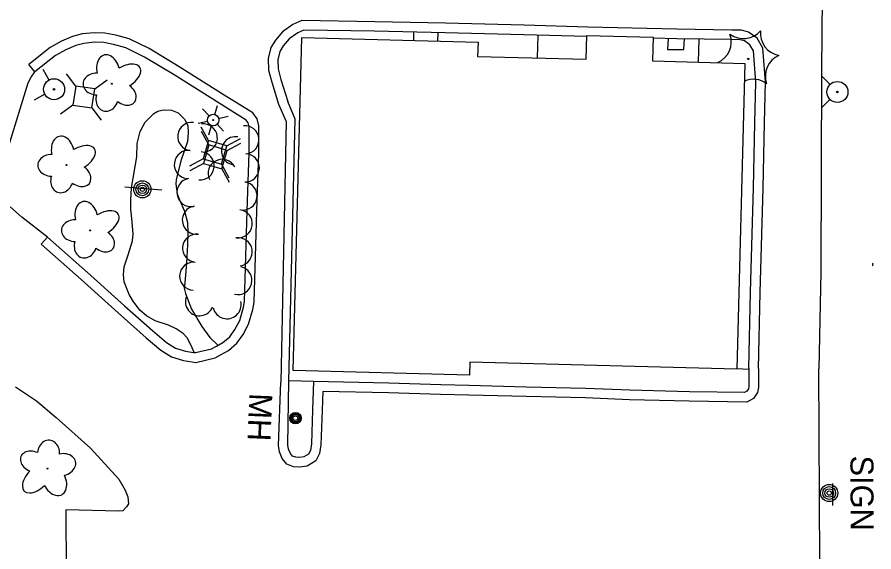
# Model space of a CAD drawing. Extents: x 589250 to 1188077, y 162953 to 363065.
# Drawn here: x 593548.5 to 593771.8, y 185906.5 to 186046 of the extents above; entities that cross this region are included whole.
import ezdxf

# ---------------------------------------------------------------- set-up
doc = ezdxf.new("R2010")
doc.units = 0
for name, color, linetype in [('E_BLD', 7, 'Continuous'), ('E_DRN', 7, 'Continuous'), ('E_DWY', 7, 'Continuous'), ('E_LAND_TreeLine_P', 7, 'Continuous'), ('E_LAND_Vegetation', 7, 'Continuous'), ('E_LTG', 7, 'Continuous'), ('E_MISCPROP', 7, 'Continuous'), ('E_PATH_Sidewalk', 7, 'Continuous'), ('E_SGN', 7, 'Continuous'), ('E_SGN_Text', 7, 'Continuous'), ('E_UTL_AG_Bold', 7, 'Continuous'), ('E_UTL_MH', 7, 'Continuous'), ('E_UTL_MH_Text', 7, 'Continuous'), ('E_UTL_WHydrant', 7, 'Continuous')]:
    doc.layers.add(name, color=color, linetype=linetype)

msp = doc.modelspace()

# ---------------------------------------------------------------- linework, layer by layer
at = {"layer": 'E_BLD'}
for p, q in [((593696.84, 186035.06), (593697, 186041.25)), ((593697, 186041.25), (593714.31, 186040.8)), ((593620.42, 185953.83), (593622.7, 186040.7)), ((593622.7, 186040.7), (593668.64, 186039.49)), ((593668.64, 186039.49), (593668.54, 186035.8)), ((593714.31, 186040.8), (593714.14, 186034.6)), ((593668.54, 186035.8), (593696.84, 186035.06)), ((593714.14, 186034.6), (593738.22, 186033.97)), ((593738.22, 186033.97), (593736.12, 185954.19)), ((593666.42, 185952.62), (593620.42, 185953.83)), ((593666.51, 185956.02), (593666.42, 185952.62)), ((593736.12, 185954.19), (593666.51, 185956.02))]:
    msp.add_line(p, q, dxfattribs=at)
at = {"layer": 'E_DRN'}
msp.add_arc((593771.91, 185981.47), 0.466, 121.2467, 227.5069, dxfattribs=at)
at = {"layer": 'E_DWY'}
for p, q in [((593758.5, 186081.05), (593758.2, 186032.26)), ((593620.4, 186044.13), (593617.68, 186042.21)), ((593622.72, 186045.15), (593620.4, 186044.13)), ((593641.74, 186044.83), (593622.72, 186045.15)), ((593660.13, 186044.43), (593641.74, 186044.83)), ((593680.68, 186043.92), (593660.13, 186044.43)), ((593697.3, 186043.44), (593680.68, 186043.92)), ((593720.49, 186042.89), (593697.3, 186043.44)), ((593562.96, 186040.99), (593560.08, 186039.78)), ((593565.41, 186041.65), (593562.96, 186040.99)), ((593568.55, 186041.96), (593565.41, 186041.65)), ((593571.4, 186041.88), (593568.55, 186041.96)), ((593574.21, 186041.31), (593571.4, 186041.88)), ((593577.7, 186040.38), (593574.21, 186041.31)), ((593617.68, 186042.21), (593615.83, 186040.04)), ((593621.64, 186041.95), (593619.38, 186040.35)), ((593623.22, 186042.65), (593621.64, 186041.95)), ((593641.7, 186042.33), (593623.22, 186042.65)), ((593660.07, 186041.93), (593641.7, 186042.33)), ((593680.61, 186041.42), (593660.07, 186041.93)), ((593696.99, 186040.94), (593680.61, 186041.42)), ((593734.78, 186042.66), (593720.49, 186042.89)), ((593737.35, 186042.61), (593734.78, 186042.66)), ((593739.16, 186042.14), (593737.35, 186042.61)), ((593741.44, 186040.54), (593739.16, 186042.14)), ((593560.08, 186039.78), (593557.1, 186038.07)), ((593565.86, 186039.19), (593563.77, 186038.62)), ((593568.63, 186039.46), (593565.86, 186039.19)), ((593571.11, 186039.38), (593568.63, 186039.46)), ((593573.64, 186038.88), (593571.11, 186039.38)), ((593576.81, 186038.03), (593573.64, 186038.88)), ((593582.88, 186037.81), (593577.7, 186040.38)), ((593615.83, 186040.04), (593614.67, 186038.08)), ((593619.38, 186040.35), (593617.87, 186038.58)), ((593720.44, 186040.39), (593714.3, 186040.53)), ((593734.73, 186040.16), (593720.44, 186040.39)), ((593737.01, 186040.11), (593734.73, 186040.16)), ((593738.09, 186039.84), (593737.01, 186040.11)), ((593739.54, 186038.82), (593738.09, 186039.84)), ((593740.44, 186037.23), (593739.54, 186038.82)), ((593742.9, 186037.98), (593741.44, 186040.54)), ((593557.1, 186038.07), (593551.57, 186033.7)), ((593561.19, 186037.53), (593558.5, 186035.99)), ((593563.77, 186038.62), (593561.19, 186037.53)), ((593581.68, 186035.62), (593576.81, 186038.03)), ((593590.72, 186033.08), (593582.88, 186037.81)), ((593614.67, 186038.08), (593613.91, 186035.2)), ((593617, 186037.11), (593616.43, 186034.92)), ((593617.87, 186038.58), (593617, 186037.11)), ((593741.05, 186029.06), (593740.44, 186037.23)), ((593743.56, 186029.13), (593742.9, 186037.98)), ((593558.5, 186035.99), (593553.12, 186031.74)), ((593589.41, 186030.95), (593581.68, 186035.62)), ((593613.91, 186035.2), (593614.01, 186032.18)), ((593616.43, 186034.92), (593616.5, 186032.56)), ((593553.12, 186031.74), (593551.57, 186033.7)), ((593602.47, 186025.71), (593590.72, 186033.08)), ((593614.01, 186032.18), (593614.88, 186029.08)), ((593616.5, 186032.56), (593617.28, 186029.79)), ((593758.2, 186032.26), (593758.01, 185979.59)), ((593551.36, 186028.91), (593552.11, 186030.41)), ((593552.11, 186030.41), (593553.12, 186031.74)), ((593601.15, 186023.59), (593589.41, 186030.95)), ((593617.28, 186029.79), (593619.03, 186024.05)), ((593546.21, 186012.21), (593551.36, 186028.91)), ((593614.88, 186029.08), (593616.64, 186023.32)), ((593740.83, 186018.49), (593741.05, 186029.06)), ((593743.33, 186018.43), (593743.56, 186029.13)), ((593609.97, 186021.05), (593602.47, 186025.71)), ((593608.23, 186019.19), (593601.15, 186023.59)), ((593616.64, 186023.32), (593618.6, 186018.82)), ((593620.99, 186019.44), (593619.03, 186024.05)), ((593581.86, 186018.63), (593584.14, 186020.89)), ((593584.14, 186020.89), (593585.15, 186021.53)), ((593585.15, 186021.53), (593586.56, 186021.81)), ((593586.56, 186021.81), (593588.76, 186021.79)), ((593588.76, 186021.79), (593590.51, 186021.1)), ((593590.51, 186021.1), (593592.11, 186019.44)), ((593611.08, 186019.51), (593609.97, 186021.05)), ((593580.58, 186016.22), (593581.86, 186018.63)), ((593592.11, 186019.44), (593592.99, 186017.76)), ((593608.75, 186018.47), (593608.23, 186019.19)), ((593611.48, 186017.67), (593611.08, 186019.51)), ((593618.6, 186018.82), (593617.23, 185950.83)), ((593619.3, 185951.03), (593620.99, 186019.44)), ((593592.99, 186017.76), (593593.12, 186015.96)), ((593608.98, 186017.4), (593608.75, 186018.47)), ((593608.97, 186010.64), (593608.98, 186017.4)), ((593611.47, 186010.59), (593611.48, 186017.67)), ((593740.46, 186001.48), (593740.83, 186018.49)), ((593742.96, 186001.42), (593743.33, 186018.43)), ((593579.82, 186013.07), (593580.58, 186016.22)), ((593593.12, 186015.96), (593592.9, 186013.59)), ((593579.72, 186009.58), (593579.82, 186013.07)), ((593592.9, 186013.59), (593591.19, 186008.54)), ((593608.46, 185995.49), (593608.97, 186010.64)), ((593610.96, 185995.42), (593611.47, 186010.59)), ((593578.32, 186001.47), (593579.72, 186009.58)), ((593591.19, 186008.54), (593589.97, 186003.62)), ((593589.97, 186003.62), (593589.89, 186002.53)), ((593578.11, 185998.3), (593578.32, 186001.47)), ((593589.89, 186002.53), (593590.2, 185999.98)), ((593739.71, 185974.29), (593740.46, 186001.48)), ((593742.21, 185974.22), (593742.96, 186001.42)), ((593590.2, 185999.98), (593590.8, 185998.34)), ((593549.7, 185993.82), (593546.67, 185996.51)), ((593578.14, 185995.81), (593578.11, 185998.3)), ((593590.8, 185998.34), (593592.11, 185995.4)), ((593578.43, 185993.49), (593578.14, 185995.81)), ((593592.11, 185995.4), (593592.93, 185992.49)), ((593607.8, 185971.89), (593608.46, 185995.49)), ((593610.29, 185971.64), (593610.96, 185995.42)), ((593556.42, 185988.67), (593549.7, 185993.82)), ((593578.72, 185989.48), (593578.43, 185993.49)), ((593592.93, 185992.49), (593592.99, 185989.81)), ((593592.99, 185989.81), (593592.92, 185986.64)), ((593554.77, 185986.8), (593556.42, 185988.67)), ((593556.42, 185988.67), (593566.88, 185979.44)), ((593577.52, 185984.25), (593578.59, 185987.69)), ((593578.59, 185987.69), (593578.72, 185989.48)), ((593554.77, 185986.8), (593565.21, 185977.57)), ((593592.92, 185986.64), (593592.68, 185981.92)), ((593576.36, 185980.93), (593577.52, 185984.25)), ((593576.21, 185978.9), (593576.36, 185980.93)), ((593592.68, 185981.92), (593592.25, 185976.65)), ((593566.88, 185979.44), (593576.48, 185970.73)), ((593576.42, 185977.01), (593576.21, 185978.9)), ((593758.01, 185979.59), (593757.53, 185954.3)), ((593565.21, 185977.57), (593574.81, 185968.86)), ((593577.72, 185973.64), (593576.42, 185977.01)), ((593592.25, 185976.65), (593592.08, 185975.31)), ((593592.08, 185975.31), (593592.42, 185973.9)), ((593592.42, 185973.9), (593593.99, 185969.81)), ((593739.23, 185954.47), (593739.71, 185974.29)), ((593741.73, 185954.41), (593742.21, 185974.22)), ((593578.71, 185971.91), (593577.72, 185973.64)), ((593580.5, 185969.61), (593578.71, 185971.91)), ((593607.54, 185970.37), (593607.8, 185971.89)), ((593576.48, 185970.73), (593583.8, 185964.27)), ((593582.24, 185968.11), (593580.5, 185969.61)), ((593593.99, 185969.81), (593596.61, 185965.35)), ((593606.51, 185966.9), (593607.54, 185970.37)), ((593608.84, 185965.96), (593609.98, 185969.8)), ((593609.98, 185969.8), (593610.29, 185971.64)), ((593574.81, 185968.86), (593582.17, 185962.38)), ((593584.49, 185966.81), (593582.24, 185968.11)), ((593587.96, 185965.68), (593584.49, 185966.81)), ((593589.99, 185964.72), (593587.96, 185965.68)), ((593596.61, 185965.35), (593598.69, 185962.42)), ((593605.29, 185964.57), (593606.51, 185966.9)), ((593607.43, 185963.26), (593608.84, 185965.96)), ((593583.8, 185964.27), (593587.46, 185961.18)), ((593591.74, 185963.51), (593589.99, 185964.72)), ((593592.8, 185962.37), (593591.74, 185963.51)), ((593603.94, 185962.67), (593605.29, 185964.57)), ((593605.79, 185960.95), (593607.43, 185963.26)), ((593582.17, 185962.38), (593585.99, 185959.15)), ((593587.46, 185961.18), (593589.81, 185959.71)), ((593593.87, 185960.41), (593592.8, 185962.37)), ((593598.69, 185962.42), (593600.84, 185960.42)), ((593600.49, 185960.23), (593602.13, 185961.16)), ((593602.13, 185961.16), (593603.94, 185962.67)), ((593603.56, 185959.09), (593605.79, 185960.95)), ((593585.99, 185959.15), (593588.75, 185957.43)), ((593589.81, 185959.71), (593592.41, 185958.87)), ((593592.41, 185958.87), (593594.48, 185958.58)), ((593594.61, 185958.56), (593593.87, 185960.41)), ((593594.48, 185958.58), (593594.96, 185958.52)), ((593594.96, 185958.52), (593599.19, 185959.52)), ((593599.19, 185959.52), (593600.49, 185960.23)), ((593601.7, 185958.04), (593603.56, 185959.09)), ((593588.75, 185957.43), (593591.84, 185956.43)), ((593591.84, 185956.43), (593594.15, 185956.1)), ((593594.15, 185956.1), (593595.1, 185955.98)), ((593595.1, 185955.98), (593600.09, 185957.16)), ((593600.09, 185957.16), (593601.7, 185958.04)), ((593739.23, 185954.47), (593739.27, 185949.69)), ((593741.73, 185954.41), (593741.76, 185949.45)), ((593757.71, 185903.71), (593757.53, 185954.3)), ((593548.07, 185949.58), (593553.58, 185945.92)), ((593616.59, 185934.28), (593617.23, 185950.83)), ((593619.09, 185934.45), (593619.3, 185951.03)), ((593625.77, 185950.96), (593625.49, 185943.59)), ((593645.35, 185950.54), (593625.77, 185950.96)), ((593658.97, 185950.13), (593645.35, 185950.54)), ((593666.34, 185949.91), (593658.97, 185950.13)), ((593681.23, 185949.53), (593666.34, 185949.91)), ((593696.73, 185949.19), (593681.23, 185949.53)), ((593739.27, 185949.69), (593739.15, 185949.03)), ((593741.76, 185949.45), (593741.53, 185948.09)), ((593628.17, 185948.41), (593627.99, 185943.51)), ((593645.28, 185948.04), (593628.17, 185948.41)), ((593658.9, 185947.63), (593645.28, 185948.04)), ((593666.27, 185947.41), (593658.9, 185947.63)), ((593681.17, 185947.03), (593666.27, 185947.41)), ((593708.2, 185948.7), (593696.73, 185949.19)), ((593723.78, 185948.33), (593708.2, 185948.7)), ((593738.12, 185948.09), (593723.78, 185948.33)), ((593738.76, 185948.43), (593738.12, 185948.09)), ((593739.15, 185949.03), (593738.76, 185948.43)), ((593741.53, 185948.09), (593740.5, 185946.53)), ((593553.58, 185945.92), (593558.67, 185941.61)), ((593696.65, 185946.69), (593681.17, 185947.03)), ((593708.12, 185946.2), (593696.65, 185946.69)), ((593723.73, 185945.83), (593708.12, 185946.2)), ((593738.72, 185945.58), (593723.73, 185945.83)), ((593740.5, 185946.53), (593738.72, 185945.58)), ((593625.49, 185943.59), (593625.21, 185934.73)), ((593627.99, 185943.51), (593627.7, 185934.5)), ((593558.67, 185941.61), (593567.63, 185933.59)), ((593616.85, 185932.64), (593616.59, 185934.28)), ((593619.27, 185933.33), (593619.09, 185934.45)), ((593625.21, 185934.73), (593624.94, 185933.01)), ((593627.7, 185934.5), (593627.35, 185932.23)), ((593567.63, 185933.59), (593575.05, 185925.48)), ((593617.59, 185930.88), (593616.85, 185932.64)), ((593619.76, 185932.18), (593619.27, 185933.33)), ((593620.3, 185931.51), (593619.76, 185932.18)), ((593621.13, 185931.21), (593620.3, 185931.51)), ((593624.44, 185932.03), (593623.24, 185931.3)), ((593624.94, 185933.01), (593624.44, 185932.03)), ((593627.35, 185932.23), (593626.35, 185930.27)), ((593618.8, 185929.39), (593617.59, 185930.88)), ((593620.58, 185928.76), (593618.8, 185929.39)), ((593622.07, 185931.12), (593621.13, 185931.21)), ((593623.24, 185931.3), (593622.07, 185931.12)), ((593626.35, 185930.27), (593624.11, 185928.9)), ((593622.13, 185928.6), (593620.58, 185928.76)), ((593624.11, 185928.9), (593622.13, 185928.6)), ((593575.05, 185925.48), (593576.68, 185922.64)), ((593576.68, 185922.64), (593577.33, 185920.91)), ((593577.33, 185920.91), (593577.52, 185919.11)), ((593576.99, 185918.26), (593576.08, 185917.28)), ((593577.52, 185919.11), (593576.99, 185918.26)), ((593561.21, 185917.55), (593561.59, 185836.43)), ((593575.02, 185917.13), (593561.21, 185917.55)), ((593576.08, 185917.28), (593575.02, 185917.13))]:
    msp.add_line(p, q, dxfattribs=at)
at = {"layer": 'E_LAND_TreeLine_P'}
for centre, start, end in [((593594.03, 186014.9), 83.0241, 263.0241), ((593597.02, 186014.53), 276.6288, 96.6288), ((593607.86, 186014.04), 275.3218, 95.3218), ((593605.43, 186011.15), 80.211, 260.211), ((593593.14, 186007.6), 83.0241, 263.0241), ((593596.19, 186007.23), 265.0973, 85.0973), ((593607.97, 186006.71), 267.6791, 87.6791), ((593601.95, 186005.28), 25.9566, 205.9566), ((593593.82, 186000.3), 99.9943, 279.9943), ((593607.38, 185999.38), 262.0299, 82.0299), ((593595.23, 185993.1), 97.8658, 277.8658), ((593606.13, 185992.14), 263.0649, 83.0649), ((593595.3, 185985.76), 83.8664, 263.8664), ((593606.11, 185984.82), 278.869, 98.869), ((593594.53, 185978.45), 87.7339, 267.7339), ((593606.03, 185977.34), 256.6281, 76.6281), ((593596.03, 185971.8), 158.4524, 338.4524), ((593603.2, 185971.01), 193.2458, 13.2458)]:
    msp.add_arc(centre, 3.68, start, end, dxfattribs=at)
at = {"layer": 'E_LAND_Vegetation'}
for centre, radius in [((593739.1, 186035.12), 0.167), ((593573.19, 186028.67), 0.128), ((593561.39, 186007.43), 0.128), ((593567.55, 185990.4), 0.128), ((593556.42, 185928.26), 0.128)]:
    msp.add_circle(centre, radius, dxfattribs=at)
for centre, radius, start, end in [((593728.76, 186039.6), 5.9, 293.7182, 19.4831), ((593737.81, 186046.32), 5.9, 233.7182, 319.4831), ((593748.16, 186041.85), 5.91, 173.758, 259.4341), ((593730.11, 186028.42), 5.9, 75.8399, 79.4785), ((593749.45, 186030.65), 5.9, 113.7182, 199.4831), ((593740.4, 186023.92), 5.9, 53.7182, 112.948)]:
    msp.add_arc(centre, radius, start, end, dxfattribs=at)
for centre, major_axis, ratio in [((593572.2, 186032.06), (0.92, -4.12), 0.691916), ((593576.42, 186030.43), (-4.07, -2.45), 0.560249), ((593569.29, 186028.59), (3.61, -0.08), 0.782863), ((593576.26, 186026.08), (-2.9, 2.17), 0.716896), ((593571.96, 186024.88), (1.06, 3.29), 0.832022), ((593560.4, 186010.81), (0.92, -4.12), 0.691916), ((593564.62, 186009.19), (-4.07, -2.45), 0.560249), ((593557.49, 186007.35), (3.61, -0.08), 0.782863), ((593564.45, 186004.83), (-2.9, 2.17), 0.716896), ((593560.16, 186003.64), (1.06, 3.29), 0.832022), ((593566.55, 185993.79), (0.92, -4.12), 0.691916), ((593570.77, 185992.17), (-4.07, -2.45), 0.560249), ((593563.64, 185990.33), (3.61, -0.08), 0.782863), ((593570.61, 185987.81), (-2.9, 2.17), 0.716896), ((593566.31, 185986.61), (1.06, 3.29), 0.832022), ((593556.69, 185932.23), (-0.23, -3.45), 0.832022), ((593552.82, 185930.03), (3.34, -1.4), 0.716896), ((593560.19, 185929.29), (-3.52, -0.81), 0.782863), ((593553.72, 185925.76), (3.35, 3.37), 0.560249), ((593558.21, 185925.22), (-1.9, 3.77), 0.691916)]:
    msp.add_ellipse(centre, major_axis=major_axis, ratio=ratio, start_param=1.570796, end_param=4.712389, dxfattribs=at)
at = {"layer": 'E_LTG'}
for p, q in [((593598.54, 186020.27), (593596.82, 186022.09)), ((593600, 186020.62), (593600.71, 186023.02)), ((593598.12, 186018.84), (593595.69, 186018.25)), ((593603.47, 186020.12), (593601.03, 186019.54)), ((593598.44, 186015.35), (593599.15, 186017.75)), ((593602.33, 186016.28), (593600.61, 186018.1))]:
    msp.add_line(p, q, dxfattribs=at)
for radius in [1.5, 0.125]:
    msp.add_circle((593599.58, 186019.19), radius, dxfattribs=at)
at = {"layer": 'E_MISCPROP'}
for centre, radius in [((593581.14, 186001.12), 2.23), ((593581.14, 186001.12), 1.67), ((593581.14, 186001.12), 1.12), ((593581.14, 186001.12), 0.558), ((593760.19, 185921.89), 2.23), ((593760.19, 185921.89), 1.67), ((593760.19, 185921.89), 1.12), ((593760.19, 185921.89), 0.558)]:
    msp.add_circle(centre, radius, dxfattribs=at)
at = {"layer": 'E_PATH_Sidewalk'}
for p, q in [((593651.86, 186042.11), (593651.82, 186039.93)), ((593658.18, 186041.97), (593658.12, 186039.77)), ((593684.23, 186041.31), (593684.02, 186035.4)), ((593718.2, 186040.44), (593718.05, 186037.59)), ((593722.31, 186037.61), (593722.51, 186040.36)), ((593726.25, 186040.3), (593726.06, 186034.29)), ((593718.05, 186037.59), (593722.31, 186037.61)), ((593739.23, 185954.1), (593736.13, 185954.3)), ((593625.77, 185950.96), (593619.3, 185951.15))]:
    msp.add_line(p, q, dxfattribs=at)
at = {"layer": 'E_SGN'}
for p, q in [((593586.25, 186000.89), (593576.55, 186001.7)), ((593761.04, 185924.36), (593761.01, 185918.61))]:
    msp.add_line(p, q, dxfattribs=at)
at = {"layer": 'E_UTL_AG_Bold'}
for p, q in [((593563.78, 186028.04), (593561.4, 186031.26)), ((593563.78, 186028.04), (593563.03, 186023.09)), ((593568.72, 186027.3), (593563.78, 186028.04)), ((593568.72, 186027.3), (593571.94, 186029.67)), ((593567.98, 186022.35), (593568.72, 186027.3)), ((593563.03, 186023.09), (593559.82, 186020.72)), ((593563.03, 186023.09), (593567.98, 186022.35)), ((593567.98, 186022.35), (593570.36, 186019.13)), ((593598.39, 186013.85), (593596.48, 186017.37)), ((593598.48, 186012.68), (593596.57, 186016.19)), ((593603.19, 186012.43), (593606.7, 186014.34)), ((593598.39, 186013.85), (593596.97, 186009.06)), ((593598.48, 186012.68), (593597.06, 186007.88)), ((593603.19, 186012.43), (593598.39, 186013.85)), ((593603.28, 186011.26), (593598.48, 186012.68)), ((593601.77, 186007.64), (593603.19, 186012.43)), ((593603.28, 186011.26), (593606.79, 186013.17)), ((593601.86, 186006.46), (593603.28, 186011.26)), ((593596.97, 186009.06), (593593.46, 186007.15)), ((593597.06, 186007.88), (593593.55, 186005.97)), ((593596.97, 186009.06), (593601.77, 186007.64)), ((593597.06, 186007.88), (593601.86, 186006.46)), ((593601.77, 186007.64), (593603.68, 186004.12)), ((593601.86, 186006.46), (593603.77, 186002.95))]:
    msp.add_line(p, q, dxfattribs=at)
at = {"layer": 'E_UTL_MH'}
for centre, radius in [((593621.06, 185941.43), 1.5), ((593621.07, 185941.43), 1.22), ((593621.05, 185941.42), 0.968), ((593621.03, 185941.42), 0.605)]:
    msp.add_circle(centre, radius, dxfattribs=at)
at = {"layer": 'E_UTL_WHydrant'}
for p, q in [((593556.82, 186029.6), (593555.31, 186032.39)), ((593760.42, 186028.44), (593758.18, 186030.68)), ((593555.73, 186025.92), (593552.95, 186024.41)), ((593760.41, 186024.6), (593758.17, 186022.36))]:
    msp.add_line(p, q, dxfattribs=at)
for centre, radius in [((593558.12, 186027.22), 2.74), ((593762.33, 186026.51), 2.74), ((593558.12, 186027.22), 0.21), ((593762.33, 186026.51), 0.21)]:
    msp.add_circle(centre, radius, dxfattribs=at)

# ---------------------------------------------------------------- texts
at = {"layer": 'E_SGN_Text'}
msp.add_text('SIGN', height=6, rotation=270.0697, dxfattribs=at).set_placement((593765.73, 185931.67))
at = {"layer": 'E_UTL_MH_Text'}
msp.add_text('MH', height=6, rotation=267.6481, dxfattribs=at).set_placement((593609.04, 185948.03))

doc.saveas('drawing.dxf')
